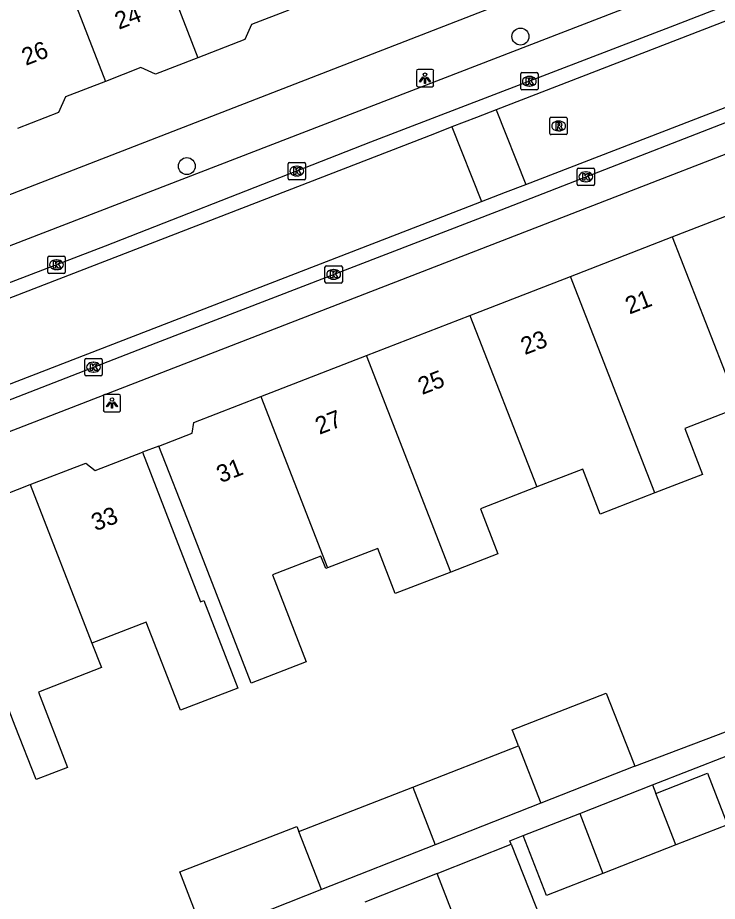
# Model space of a CAD drawing. Extents: x 161696 to 162377, y 380761 to 381673.
# Drawn here: x 161910.2 to 161950.5, y 381183.1 to 381234 of the extents above; entities that cross this region are included whole.
import ezdxf

# ---------------------------------------------------------------- set-up
doc = ezdxf.new("R2010")
doc.units = 0
for name, color, linetype in [('IMGEO_Boom', 7, 'Continuous'), ('IMGEO_Kolk', 7, 'Continuous'), ('IMGEO_Lichtpunt', 7, 'Continuous'), ('IMGEO_Pand', 7, 'Continuous'), ('IMGEO_Pand_nummerreeks', 7, 'Continuous'), ('IMGEO_Rijbaan_lokaal_open', 7, 'Continuous'), ('IMGEO_Rioolput', 7, 'Continuous'), ('IMGEO_Voetpad_open', 7, 'Continuous')]:
    doc.layers.add(name, color=color, linetype=linetype)

msp = doc.modelspace()

# ---------------------------------------------------------------- linework, layer by layer
at = {"layer": 'IMGEO_Boom'}
for centre in [(161939.201, 381232.916), (161919.982, 381225.453)]:
    msp.add_circle(centre, 0.489, dxfattribs=at)
at = {"layer": 'IMGEO_Kolk'}
for p, q in [((161939.212, 381229.915), (161939.212, 381230.767)), ((161939.287, 381230.841), (161940.139, 381230.841)), ((161940.213, 381230.767), (161940.213, 381229.915)), ((161939.7, 381230.621), (161939.725, 381230.621)), ((161940.139, 381229.841), (161939.287, 381229.841)), ((161939.723, 381230.061), (161939.698, 381230.061)), ((161925.896, 381225.667), (161926.748, 381225.667)), ((161925.821, 381224.741), (161925.821, 381225.593)), ((161926.309, 381225.447), (161926.334, 381225.447)), ((161926.822, 381225.593), (161926.822, 381224.741)), ((161942.468, 381224.408), (161942.468, 381225.26)), ((161942.543, 381225.334), (161943.395, 381225.334)), ((161943.469, 381225.26), (161943.469, 381224.408)), ((161926.748, 381224.667), (161925.896, 381224.667)), ((161926.332, 381224.887), (161926.307, 381224.887)), ((161942.956, 381225.114), (161942.981, 381225.114)), ((161943.395, 381224.334), (161942.543, 381224.334)), ((161942.979, 381224.554), (161942.954, 381224.554)), ((161911.975, 381219.339), (161911.975, 381220.191)), ((161912.05, 381220.265), (161912.902, 381220.265)), ((161912.463, 381220.045), (161912.488, 381220.045)), ((161912.976, 381220.191), (161912.976, 381219.339)), ((161927.939, 381218.785), (161927.939, 381219.637)), ((161928.014, 381219.711), (161928.866, 381219.711)), ((161928.94, 381219.637), (161928.94, 381218.785)), ((161912.902, 381219.265), (161912.05, 381219.265)), ((161912.486, 381219.485), (161912.461, 381219.485)), ((161928.427, 381219.491), (161928.452, 381219.491)), ((161928.866, 381218.711), (161928.014, 381218.711)), ((161928.45, 381218.931), (161928.425, 381218.931)), ((161914.106, 381213.439), (161914.106, 381214.291)), ((161914.181, 381214.365), (161915.033, 381214.365)), ((161914.594, 381214.145), (161914.619, 381214.145)), ((161915.107, 381214.291), (161915.107, 381213.439)), ((161914.617, 381213.585), (161914.592, 381213.585)), ((161915.033, 381213.365), (161914.181, 381213.365))]:
    msp.add_line(p, q, dxfattribs=at)
for points in [[(161939.212, 381229.915), (161939.212, 381230.767)], [(161939.287, 381230.841), (161940.139, 381230.841)], [(161940.213, 381230.767), (161940.213, 381229.915)], [(161939.533, 381230.541), (161939.656, 381230.541), (161939.656, 381230.39), (161939.786, 381230.541), (161939.95, 381230.541), (161939.804, 381230.39), (161939.957, 381230.141), (161939.805, 381230.141), (161939.72, 381230.305), (161939.656, 381230.238), (161939.656, 381230.141), (161939.533, 381230.141), (161939.533, 381230.541)], [(161940.139, 381229.841), (161939.287, 381229.841)], [(161925.896, 381225.667), (161926.748, 381225.667)], [(161925.821, 381224.741), (161925.821, 381225.593)], [(161926.142, 381225.367), (161926.265, 381225.367), (161926.265, 381225.216), (161926.395, 381225.367), (161926.559, 381225.367), (161926.413, 381225.216), (161926.566, 381224.967), (161926.414, 381224.967), (161926.329, 381225.131), (161926.265, 381225.064), (161926.265, 381224.967), (161926.142, 381224.967), (161926.142, 381225.367)], [(161926.822, 381225.593), (161926.822, 381224.741)], [(161942.468, 381224.408), (161942.468, 381225.26)], [(161942.543, 381225.334), (161943.395, 381225.334)], [(161943.469, 381225.26), (161943.469, 381224.408)], [(161926.748, 381224.667), (161925.896, 381224.667)], [(161942.789, 381225.034), (161942.912, 381225.034), (161942.912, 381224.883), (161943.042, 381225.034), (161943.206, 381225.034), (161943.06, 381224.883), (161943.213, 381224.634), (161943.061, 381224.634), (161942.976, 381224.798), (161942.912, 381224.731), (161942.912, 381224.634), (161942.789, 381224.634), (161942.789, 381225.034)], [(161943.395, 381224.334), (161942.543, 381224.334)], [(161911.975, 381219.339), (161911.975, 381220.191)], [(161912.05, 381220.265), (161912.902, 381220.265)], [(161912.976, 381220.191), (161912.976, 381219.339)], [(161912.296, 381219.965), (161912.419, 381219.965), (161912.419, 381219.814), (161912.549, 381219.965), (161912.713, 381219.965), (161912.567, 381219.814), (161912.72, 381219.565), (161912.568, 381219.565), (161912.483, 381219.729), (161912.419, 381219.662), (161912.419, 381219.565), (161912.296, 381219.565), (161912.296, 381219.965)], [(161927.939, 381218.785), (161927.939, 381219.637)], [(161928.014, 381219.711), (161928.866, 381219.711)], [(161928.94, 381219.637), (161928.94, 381218.785)], [(161912.902, 381219.265), (161912.05, 381219.265)], [(161928.26, 381219.411), (161928.383, 381219.411), (161928.383, 381219.26), (161928.513, 381219.411), (161928.677, 381219.411), (161928.531, 381219.26), (161928.684, 381219.011), (161928.532, 381219.011), (161928.447, 381219.175), (161928.383, 381219.108), (161928.383, 381219.011), (161928.26, 381219.011), (161928.26, 381219.411)], [(161928.866, 381218.711), (161928.014, 381218.711)], [(161914.106, 381213.439), (161914.106, 381214.291)], [(161914.181, 381214.365), (161915.033, 381214.365)], [(161914.427, 381214.065), (161914.55, 381214.065), (161914.55, 381213.914), (161914.68, 381214.065), (161914.844, 381214.065), (161914.698, 381213.914), (161914.851, 381213.665), (161914.699, 381213.665), (161914.614, 381213.829), (161914.55, 381213.762), (161914.55, 381213.665), (161914.427, 381213.665), (161914.427, 381214.065)], [(161915.107, 381214.291), (161915.107, 381213.439)], [(161915.033, 381213.365), (161914.181, 381213.365)]]:
    msp.add_lwpolyline(points, dxfattribs=at)
for centre, start, end in [((161939.289, 381230.765), 91.552, 178.448), ((161939.289, 381230.765), 91.552, 178.448), ((161940.137, 381230.765), 1.552, 88.448), ((161940.137, 381230.765), 1.552, 88.448), ((161939.289, 381229.917), 181.552, 268.448), ((161939.289, 381229.917), 181.552, 268.448), ((161940.137, 381229.917), 271.552, 358.448), ((161940.137, 381229.917), 271.552, 358.448), ((161925.898, 381225.591), 91.552, 178.448), ((161925.898, 381225.591), 91.552, 178.448), ((161926.746, 381225.591), 1.552, 88.448), ((161926.746, 381225.591), 1.552, 88.448), ((161942.545, 381225.258), 91.552, 178.448), ((161942.545, 381225.258), 91.552, 178.448), ((161943.393, 381225.258), 1.552, 88.448), ((161943.393, 381225.258), 1.552, 88.448), ((161925.898, 381224.743), 181.552, 268.448), ((161925.898, 381224.743), 181.552, 268.448), ((161926.746, 381224.743), 271.552, 358.448), ((161926.746, 381224.743), 271.552, 358.448), ((161942.545, 381224.41), 181.552, 268.448), ((161942.545, 381224.41), 181.552, 268.448), ((161943.393, 381224.41), 271.552, 358.448), ((161943.393, 381224.41), 271.552, 358.448), ((161912.052, 381220.189), 91.552, 178.448), ((161912.052, 381220.189), 91.552, 178.448), ((161912.9, 381220.189), 1.552, 88.448), ((161912.9, 381220.189), 1.552, 88.448), ((161928.016, 381219.635), 91.552, 178.448), ((161928.016, 381219.635), 91.552, 178.448), ((161928.864, 381219.635), 1.552, 88.448), ((161928.864, 381219.635), 1.552, 88.448), ((161912.052, 381219.341), 181.552, 268.448), ((161912.052, 381219.341), 181.552, 268.448), ((161912.9, 381219.341), 271.552, 358.448), ((161912.9, 381219.341), 271.552, 358.448), ((161928.016, 381218.787), 181.552, 268.448), ((161928.016, 381218.787), 181.552, 268.448), ((161928.864, 381218.787), 271.552, 358.448), ((161928.864, 381218.787), 271.552, 358.448), ((161914.183, 381214.289), 91.552, 178.448), ((161914.183, 381214.289), 91.552, 178.448), ((161915.031, 381214.289), 1.552, 88.448), ((161915.031, 381214.289), 1.552, 88.448), ((161914.183, 381213.441), 181.552, 268.448), ((161914.183, 381213.441), 181.552, 268.448), ((161915.031, 381213.441), 271.552, 358.448), ((161915.031, 381213.441), 271.552, 358.448)]:
    msp.add_arc(centre, 0.0765, start, end, dxfattribs=at)
for centre, major_axis, ratio, start_param, end_param in [((161939.699, 381230.341), (-0.387, 0.002), 0.722429, 4.712389, 7.853982), ((161939.724, 381230.341), (-0.39, 0.002), 0.717154, 1.570796, 4.712389), ((161926.308, 381225.167), (-0.387, 0.002), 0.722429, 4.712389, 7.853982), ((161926.333, 381225.167), (-0.39, 0.002), 0.717154, 1.570796, 4.712389), ((161942.955, 381224.834), (-0.387, 0.002), 0.722429, 4.712389, 7.853982), ((161942.98, 381224.834), (-0.39, 0.002), 0.717154, 1.570796, 4.712389), ((161912.462, 381219.765), (-0.387, 0.002), 0.722429, 4.712389, 7.853982), ((161912.487, 381219.765), (-0.39, 0.002), 0.717154, 1.570796, 4.712389), ((161928.426, 381219.211), (-0.387, 0.002), 0.722429, 4.712389, 7.853982), ((161928.451, 381219.211), (-0.39, 0.002), 0.717154, 1.570796, 4.712389), ((161914.593, 381213.865), (-0.387, 0.002), 0.722429, 4.712389, 7.853982), ((161914.618, 381213.865), (-0.39, 0.002), 0.717154, 1.570796, 4.712389)]:
    msp.add_ellipse(centre, major_axis=major_axis, ratio=ratio, start_param=start_param, end_param=end_param, dxfattribs=at)
at = {"layer": 'IMGEO_Lichtpunt'}
for p, q in [((161933.204, 381230.925), (161933.204, 381230.118)), ((161933.204, 381230.925), (161933.204, 381230.118)), ((161934.106, 381231.02), (161933.298, 381231.02)), ((161934.106, 381231.02), (161933.298, 381231.02)), ((161934.2, 381230.118), (161934.2, 381230.925)), ((161934.2, 381230.118), (161934.2, 381230.925)), ((161933.298, 381230.024), (161934.106, 381230.024)), ((161933.298, 381230.024), (161934.106, 381230.024)), ((161915.172, 381212.2), (161915.172, 381211.393)), ((161915.172, 381212.2), (161915.172, 381211.393)), ((161916.074, 381212.295), (161915.266, 381212.295)), ((161916.074, 381212.295), (161915.266, 381212.295)), ((161916.168, 381211.393), (161916.168, 381212.2)), ((161916.168, 381211.393), (161916.168, 381212.2)), ((161915.266, 381211.299), (161916.074, 381211.299)), ((161915.266, 381211.299), (161916.074, 381211.299))]:
    msp.add_line(p, q, dxfattribs=at)
for points in [[(161933.578, 381230.589), (161933.617, 381230.561), (161933.429, 381230.299), (161933.391, 381230.326), (161933.578, 381230.589)], [(161933.68, 381230.541), (161933.727, 381230.541), (161933.727, 381230.219), (161933.68, 381230.219), (161933.68, 381230.541)], [(161933.79, 381230.561), (161933.828, 381230.588), (161934.015, 381230.326), (161933.976, 381230.298), (161933.79, 381230.561)], [(161915.546, 381211.864), (161915.585, 381211.836), (161915.397, 381211.574), (161915.359, 381211.601), (161915.546, 381211.864)], [(161915.648, 381211.816), (161915.695, 381211.816), (161915.695, 381211.494), (161915.648, 381211.494), (161915.648, 381211.816)], [(161915.758, 381211.836), (161915.796, 381211.863), (161915.983, 381211.601), (161915.944, 381211.573), (161915.758, 381211.836)]]:
    msp.add_lwpolyline(points, dxfattribs=at)
for centre in [(161933.703, 381230.723), (161915.671, 381211.998)]:
    msp.add_circle(centre, 0.0994, dxfattribs=at)
for centre, start, end in [((161933.298, 381230.925), 90, 180), ((161933.298, 381230.925), 90, 180), ((161934.106, 381230.925), 0, 90), ((161934.106, 381230.925), 0, 90), ((161933.298, 381230.118), 180, 270), ((161933.298, 381230.118), 180, 270), ((161934.106, 381230.118), 270, 0), ((161934.106, 381230.118), 270, 360), ((161915.266, 381212.2), 90, 180), ((161915.266, 381212.2), 90, 180), ((161916.074, 381212.2), 0, 90), ((161916.074, 381212.2), 0, 90), ((161915.266, 381211.393), 180, 270), ((161915.266, 381211.393), 180, 270), ((161916.074, 381211.393), 270, 0), ((161916.074, 381211.393), 270, 360)]:
    msp.add_arc(centre, 0.0946, start, end, dxfattribs=at)
at = {"layer": 'IMGEO_Pand'}
for points in [[(161915.34, 381245.323), (161916.679, 381241.87), (161920.612, 381231.702)], [(161910.253, 381243.35), (161915.289, 381230.337)], [(161925.855, 381234.441), (161923.7, 381233.606), (161923.324, 381232.754), (161920.612, 381231.702)], [(161920.612, 381231.702), (161918.177, 381230.758), (161917.335, 381231.13), (161915.289, 381230.337)], [(161915.289, 381230.337), (161912.983, 381229.443), (161912.587, 381228.545), (161910.222, 381227.628)], [(161947.947, 381221.37), (161953.844, 381223.659)], [(161942.078, 381219.093), (161947.947, 381221.37)], [(161947.947, 381221.37), (161951.776, 381211.532)], [(161936.291, 381216.847), (161942.078, 381219.093)], [(161946.934, 381206.616), (161942.078, 381219.093)], [(161930.33, 381214.533), (161936.291, 381216.847)], [(161936.291, 381216.847), (161940.138, 381206.962)], [(161924.242, 381212.17), (161930.33, 381214.533)], [(161935.187, 381202.056), (161930.33, 381214.533)], [(161918.378, 381209.317), (161920.296, 381210.061), (161920.391, 381210.676), (161924.242, 381212.17)], [(161924.242, 381212.17), (161928.087, 381202.292)], [(161951.776, 381211.532), (161948.662, 381210.324), (161949.686, 381207.684), (161946.934, 381206.616)], [(161910.963, 381207.095), (161914.159, 381208.335), (161914.694, 381207.905), (161917.43, 381208.966)], [(161917.43, 381208.966), (161919.239, 381204.305), (161920.777, 381200.342), (161920.959, 381200.413), (161922.916, 381195.37), (161919.617, 381194.089), (161917.644, 381199.173), (161914.516, 381197.959)], [(161928.087, 381202.292), (161927.982, 381202.251), (161927.701, 381202.974), (161924.921, 381201.896), (161926.864, 381196.887), (161923.678, 381195.651), (161920.186, 381204.656), (161918.378, 381209.317)], [(161946.934, 381206.616), (161943.798, 381205.4), (161942.793, 381207.992), (161940.138, 381206.962)], [(161905.729, 381204.334), (161907.997, 381205.215), (161908.117, 381205.99), (161910.963, 381207.095)], [(161910.963, 381207.095), (161914.516, 381197.959)], [(161940.138, 381206.962), (161936.898, 381205.706), (161937.905, 381203.11), (161935.187, 381202.056)], [(161935.187, 381202.056), (161931.986, 381200.814), (161930.978, 381203.413), (161928.087, 381202.292)], [(161914.516, 381197.959), (161915.064, 381196.546), (161911.428, 381195.135), (161913.112, 381190.796), (161911.294, 381190.09), (161910.099, 381193.167), (161908.982, 381196.044)], [(161939.089, 381192.031), (161938.782, 381192.821), (161938.725, 381192.968), (161944.145, 381195.078), (161945.727, 381191.014), (161945.781, 381190.874)], [(161933.003, 381189.662), (161939.089, 381192.031)], [(161939.089, 381192.031), (161940.371, 381188.739)], [(161945.781, 381190.874), (161940.371, 381188.739)], [(161946.992, 381189.302), (161949.975, 381190.469), (161951.125, 381187.492), (161948.145, 381186.327)], [(161926.437, 381187.106), (161933.003, 381189.662)], [(161933.003, 381189.662), (161934.295, 381186.342)], [(161942.612, 381188.143), (161946.806, 381189.783)], [(161946.806, 381189.783), (161946.992, 381189.302)], [(161948.145, 381186.327), (161946.992, 381189.302)], [(161940.371, 381188.739), (161934.295, 381186.342)], [(161939.353, 381186.869), (161942.612, 381188.143)], [(161942.612, 381188.143), (161943.951, 381184.687)], [(161920.97, 381181.186), (161919.579, 381184.775), (161926.327, 381187.39), (161926.437, 381187.106)], [(161927.736, 381183.754), (161926.437, 381187.106)], [(161943.951, 381184.687), (161940.703, 381183.417), (161939.353, 381186.869)], [(161934.295, 381186.342), (161927.736, 381183.754)], [(161934.396, 381184.687), (161938.661, 381186.377)], [(161938.661, 381186.377), (161940.041, 381182.878), (161940.212, 381182.446), (161935.824, 381181.005)], [(161948.145, 381186.327), (161943.951, 381184.687)], [(161934.396, 381184.687), (161930.233, 381183.038)], [(161935.824, 381181.005), (161934.396, 381184.687)], [(161927.736, 381183.754), (161921.004, 381181.098), (161920.97, 381181.186)]]:
    msp.add_lwpolyline(points, dxfattribs=at)
at = {"layer": 'IMGEO_Rijbaan_lokaal_open'}
for points in [[(161996.814, 381251.547), (161992.817, 381250), (161937.81, 381228.704)], [(161939.504, 381224.395), (161998.467, 381247.206)], [(161966.69, 381240.806), (161948.08, 381233.551), (161930.566, 381226.829), (161915.285, 381220.839), (161904.026, 381216.527)], [(161863.559, 381194.025), (161865.97, 381194.951), (161881.555, 381200.986), (161899.284, 381207.916), (161918.222, 381215.27), (161938.085, 381222.934), (161956.348, 381230.042), (161961.722, 381232.1)], [(161937.81, 381228.704), (161936.666, 381228.261), (161935.244, 381227.71)], [(161937.81, 381228.704), (161939.504, 381224.395)], [(161935.244, 381227.71), (161934.242, 381227.322), (161860.229, 381198.667)], [(161935.244, 381227.71), (161936.957, 381223.409)], [(161936.957, 381223.409), (161938.336, 381223.943), (161939.504, 381224.395)], [(161861.902, 381194.373), (161935.912, 381223.005), (161936.957, 381223.409)]]:
    msp.add_lwpolyline(points, dxfattribs=at)
at = {"layer": 'IMGEO_Rioolput'}
for p, q in [((161940.898, 381227.339), (161940.898, 381228.191)), ((161940.973, 381228.265), (161941.825, 381228.265)), ((161941.899, 381228.191), (161941.899, 381227.339)), ((161941.386, 381228.045), (161941.411, 381228.045)), ((161941.825, 381227.265), (161940.973, 381227.265)), ((161941.409, 381227.485), (161941.384, 381227.485))]:
    msp.add_line(p, q, dxfattribs=at)
for points in [[(161940.898, 381227.339), (161940.898, 381228.191)], [(161940.973, 381228.265), (161941.825, 381228.265)], [(161941.899, 381228.191), (161941.899, 381227.339)], [(161941.487, 381227.963), (161941.235, 381227.965), (161941.235, 381227.565)], [(161941.235, 381227.565), (161941.359, 381227.565), (161941.359, 381227.727), (161941.37, 381227.727)], [(161941.413, 381227.884), (161941.359, 381227.884), (161941.359, 381227.803)], [(161941.359, 381227.803), (161941.411, 381227.803)], [(161941.417, 381227.698), (161941.488, 381227.565), (161941.628, 381227.565), (161941.563, 381227.691)], [(161941.825, 381227.265), (161940.973, 381227.265)]]:
    msp.add_lwpolyline(points, dxfattribs=at)
for centre, radius, start, end in [((161940.975, 381228.189), 0.0765, 91.552, 178.448), ((161940.975, 381228.189), 0.0765, 91.552, 178.448), ((161941.823, 381228.189), 0.0765, 1.552, 88.448), ((161941.823, 381228.189), 0.0765, 1.552, 88.448), ((161941.369, 381227.674), 0.0533, 26.0293, 88.6989), ((161941.395, 381227.992), 0.19, 274.7715, 282.9687), ((161941.419, 381227.788), 0.0964, 77.0061, 93.1865), ((161941.433, 381227.845), 0.0378, 276.6634, 79.6772), ((161941.486, 381227.853), 0.109, 350.3612, 89.416), ((161941.484, 381227.853), 0.112, 277.5842, 350.9817), ((161941.468, 381227.638), 0.108, 29.5134, 73.7905), ((161940.975, 381227.341), 0.0765, 181.552, 268.448), ((161940.975, 381227.341), 0.0765, 181.552, 268.448), ((161941.823, 381227.341), 0.0765, 271.552, 358.448), ((161941.823, 381227.341), 0.0765, 271.552, 358.448)]:
    msp.add_arc(centre, radius, start, end, dxfattribs=at)
for centre, major_axis, ratio, start_param, end_param in [((161941.385, 381227.765), (-0.387, 0.002), 0.722429, 4.712389, 7.853982), ((161941.41, 381227.765), (-0.39, 0.002), 0.717154, 1.570796, 4.712389)]:
    msp.add_ellipse(centre, major_axis=major_axis, ratio=ratio, start_param=start_param, end_param=end_param, dxfattribs=at)
at = {"layer": 'IMGEO_Voetpad_open'}
for points in [[(161867.852, 381207.538), (161977.201, 381250), (161995.053, 381256.932), (162000, 381258.853), (162011.546, 381263.36)], [(161904.363, 381217.502), (161903.934, 381218.607), (161965.562, 381242.427), (161965.966, 381241.511)], [(161961.409, 381231.377), (161961.787, 381230.31), (161864.586, 381192.643), (161864.233, 381193.647)], [(161918.378, 381209.317), (161917.43, 381208.966)], [(161945.781, 381190.874), (161963.747, 381197.676), (161970.686, 381196.947)], [(161946.806, 381189.783), (161951.142, 381191.478), (161954.127, 381192.646), (161954.163, 381192.554), (161955.305, 381192.993), (161960.997, 381178.177)], [(161938.661, 381186.377), (161938.589, 381186.56), (161939.353, 381186.869)]]:
    msp.add_lwpolyline(points, dxfattribs=at)

# ---------------------------------------------------------------- texts
at = {"layer": 'IMGEO_Pand_nummerreeks'}
for s, rotation, p in [('24', 21.188, (161916.066, 381233.306)), ('26', 21.188, (161910.708, 381231.229)), ('21', 21.2112, (161945.478, 381216.893)), ('23', 21.2112, (161939.454, 381214.555)), ('25', 21.2112, (161933.536, 381212.258)), ('27', 21.2112, (161927.617, 381209.961)), ('31', 21.2015, (161921.93, 381207.176)), ('33', 21.1959, (161914.719, 381204.397))]:
    msp.add_text(s, height=1, rotation=rotation, dxfattribs=at).set_placement(p)

doc.saveas('drawing.dxf')
